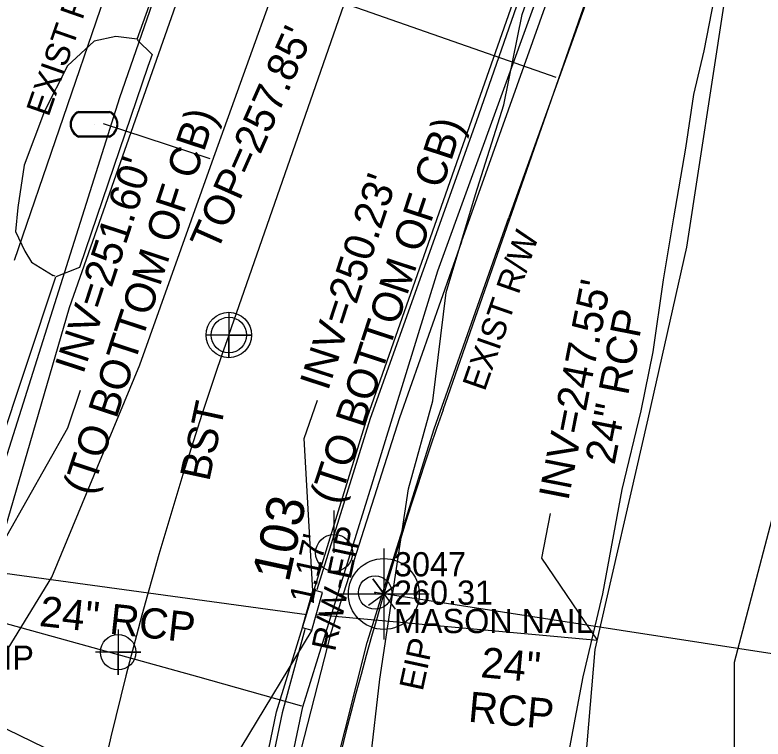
# Model space of a CAD drawing. Extents: x 2100323 to 2109811, y 740376 to 749755.
# Drawn here: x 2105845.3 to 2105944.2, y 743867.5 to 743963.3 of the extents above; entities that cross this region are included whole.
import ezdxf

# ---------------------------------------------------------------- set-up
doc = ezdxf.new("R2010")
doc.units = 0
for name, color, linetype in [('Cogo Default Point CELL', 7, 'Continuous'), ('COGO Default Point Number', 7, 'Continuous'), ('Exist Horizontal Alignment Point', 7, 'Continuous'), ('Exist Hydro Jurisdictional Stream or Body of Water', 7, 'Continuous'), ('Exist Property Corner CELL', 7, 'Continuous'), ('Exist Property Iron Pin CELL', 7, 'Continuous'), ('Exist Property Iron Pin Cogo Comment', 7, 'Continuous'), ('Exist Property Iron Pin Cogo Elevation', 7, 'Continuous'), ('Exist Property Iron Pin Cogo Number', 7, 'Continuous'), ('Exist Property Iron Pin Text', 7, 'Continuous'), ('Exist Property Line', 7, 'Continuous'), ('Exist Right of Way Easement Line Leader', 7, 'Continuous'), ('Exist Right of Way Line', 7, 'Continuous'), ('Exist Right of Way Line Text', 7, 'Continuous'), ('Exist Right of Way Width CELL', 7, 'Continuous'), ('Exist Roads Change in Surface', 7, 'Continuous'), ('Exist Roads Curbs', 7, 'Continuous'), ('Exist Roads EOP', 7, 'Continuous'), ('Exist Roads EOP Other', 7, 'Continuous'), ('Exist Roads EOP Other Text', 7, 'Continuous'), ('Exist Roads EOT', 7, 'Continuous'), ('Exist Structure Minor Catch Basin', 7, 'Continuous'), ('Exist Structure Minor Drop Inlet Leader', 7, 'Continuous'), ('Exist Structure Minor Junction Box Leader', 7, 'Continuous'), ('Exist Structure Minor Pipes RCP 24 Inch', 7, 'Continuous'), ('Exist Structure Minor Pipes RCP 24 Inch Invert', 7, 'Continuous'), ('Exist Structure Minor Pipes RCP 24 Inch Leader', 7, 'Continuous'), ('Exist Structure Minor Pipes RCP 24 Inch Text', 7, 'Continuous'), ('Exist Survey Centerline', 7, 'Continuous'), ('Exist Survey Centerline Cogo Point CELL', 7, 'Continuous'), ('Exist Utilities Gas UG Line SUE LOS B', 7, 'Continuous'), ('Exist Utilities Power Pole CELL', 7, 'Continuous'), ('Exist Utilities Sanitary Sewer Manhole Text', 7, 'Continuous'), ('Exist Utilities TV UG Cable SUE LOS C', 7, 'Continuous'), ('Exist Utilities Water Meter CELL', 7, 'Continuous'), ('Exist Utilities Water UG Line SUE LOS B', 7, 'Continuous'), ('Exist Vegetation Woods Line', 7, 'Continuous')]:
    doc.layers.add(name, color=color, linetype=linetype)

msp = doc.modelspace()

# ---------------------------------------------------------------- linework, layer by layer
at = {"layer": 'Cogo Default Point CELL'}
for points in [[(2105894.079, 743892.726), (2105894.079, 743886.726)], [(2105888.079, 743886.726), (2105894.079, 743886.726)], [(2105894.079, 743886.726), (2105900.079, 743886.726)], [(2105894.079, 743886.726), (2105894.079, 743880.726)]]:
    msp.add_lwpolyline(points, dxfattribs=at)
msp.add_circle((2105894.079, 743886.726), 4.688, dxfattribs=at)
at = {"layer": 'Exist Horizontal Alignment Point'}
msp.add_circle((2105873.587, 743920.962), 3, dxfattribs=at)
at = {"layer": 'Exist Hydro Jurisdictional Stream or Body of Water'}
for points in [[(2105915.777, 743815.97), (2105919.046, 743844.572), (2105922.01, 743879.363), (2105929.009, 743909.867), (2105934.15, 743932.581), (2105939.11, 743964.992)], [(2105935.574, 743818.238), (2105940.441, 743856.469), (2105940.423, 743877.697), (2105947.632, 743905.05), (2105954.854, 743929.958), (2105962.112, 743958.575)]]:
    msp.add_lwpolyline(points, dxfattribs=at)
at = {"layer": 'Exist Property Corner CELL'}
msp.add_line((2105894.079, 743886.726), (2105894.079, 743886.726), dxfattribs=at)
msp.add_lwpolyline([(2105892.063, 743885.248), (2105896.096, 743888.203), (2105894.079, 743886.726), (2105892.602, 743888.743), (2105895.557, 743884.709)], dxfattribs=at)
at = {"layer": 'Exist Property Iron Pin CELL'}
for radius in [2.203, 0.0707]:
    msp.add_circle((2105892.926, 743886.904), radius, dxfattribs=at)
at = {"layer": 'Exist Property Line'}
for p, q in [((2105894.079, 743886.726), (2105892.926, 743886.904)), ((2106166.596, 743844.646), (2105894.079, 743886.726))]:
    msp.add_line(p, q, dxfattribs=at)
at = {"layer": 'Exist Right of Way Line'}
msp.add_line((2105845.263, 743930.848), (2105865.875, 743991.04), dxfattribs=at)
msp.add_lwpolyline([(2105901.912, 743911.076), (2105901.912, 743911.078), (2105944.202, 744032.289)], dxfattribs=at)
msp.add_arc((2106392.524, 743739.837), 519.638, 160.75944, 169.99638, dxfattribs=at)
at = {"layer": 'Exist Right of Way Width CELL'}
msp.add_line((2105916.854, 743955.024), (2105888.75, 743964.833), dxfattribs=at)
at = {"layer": 'Exist Roads Change in Surface'}
msp.add_line((2105842.201, 743903.055), (2105850.714, 743928.659), dxfattribs=at)
at = {"layer": 'Exist Roads Curbs'}
for points in [[(2105933.717, 744028.068), (2105920.24, 743989.244), (2105906.295, 743949.164), (2105892.287, 743909.941), (2105885.231, 743887.286)], [(2105861.535, 743959.931), (2105863.461, 743958.058), (2105862.903, 743956.482), (2105853.834, 743929.876), (2105850.714, 743928.659)], [(2105861.603, 743959.995), (2105861.477, 743960.058)], [(2105850.655, 743928.761), (2105850.354, 743928.809)], [(2105883.629, 743882.019), (2105880.643, 743870.992), (2105870.603, 743822.864), (2105863.958, 743783.845), (2105857.925, 743748.646)]]:
    msp.add_lwpolyline(points, dxfattribs=at)
at = {"layer": 'Exist Roads EOP'}
msp.add_line((2105861.477, 743960.058), (2105870.233, 743984.556), dxfattribs=at)
for points in [[(2105747.455, 743482.534), (2105762.468, 743517.674), (2105775.806, 743554.395), (2105785.686, 743587.387), (2105794.455, 743629.962), (2105801.709, 743670.797), (2105808.591, 743712.312), (2105814.754, 743747.158), (2105822.306, 743791.071), (2105829.417, 743831.493), (2105840.275, 743882.585), (2105852.514, 743924.618), (2105866.579, 743964.59), (2105880.833, 744005.442), (2105894.03, 744043.324)], [(2105708.746, 743319.013), (2105707.497, 743330.324), (2105710.592, 743338.104), (2105728.64, 743363.325), (2105744.691, 743387.844), (2105765.193, 743424.348), (2105784.52, 743463.817), (2105800.51, 743500.265), (2105814.641, 743538.961), (2105826.934, 743580.395), (2105835.626, 743622.145), (2105842.386, 743662.227), (2105850.025, 743705.676), (2105856.949, 743746.605), (2105863.591, 743784.028), (2105869.912, 743823.041), (2105879.901, 743871.134), (2105891.921, 743910.147), (2105905.695, 743949.419), (2105919.748, 743989.483), (2105933.203, 744028.395)]]:
    msp.add_lwpolyline(points, dxfattribs=at)
at = {"layer": 'Exist Roads EOP Other'}
for points in [[(2105861.477, 743960.058), (2105858.632, 743960.412), (2105855.795, 743959.806), (2105852.256, 743956.536), (2105849.233, 743950.562), (2105846.523, 743943.417), (2105845.719, 743937.822), (2105845.376, 743934.63), (2105846.607, 743932.057), (2105847.513, 743930.58), (2105850.354, 743928.809)], [(2105863.866, 743733.012), (2105868.866, 743762.625), (2105873.875, 743792.208), (2105879.035, 743821.925), (2105884.575, 743851.255), (2105891.871, 743880.296), (2105900.753, 743908.555), (2105910.584, 743936.504)], [(2105904.355, 743933.268), (2105896.152, 743910.001), (2105887.057, 743881.584), (2105879.553, 743852.188), (2105874.012, 743822.797), (2105869.028, 743793.049), (2105864.063, 743763.269), (2105859.102, 743733.877), (2105853.98, 743704.592)]]:
    msp.add_lwpolyline(points, dxfattribs=at)
at = {"layer": 'Exist Roads EOT'}
for p, q in [((2105904.355, 743933.268), (2105916.093, 743966.348)), ((2105920.679, 743964.577), (2105910.584, 743936.504))]:
    msp.add_line(p, q, dxfattribs=at)
at = {"layer": 'Exist Structure Minor Catch Basin'}
msp.add_lwpolyline([(2105883.305, 743882.292), (2105884.577, 743881.942), (2105885.952, 743886.935), (2105884.68, 743887.285)], close=True, dxfattribs=at)
at = {"layer": 'Exist Structure Minor Drop Inlet Leader'}
msp.add_lwpolyline([(2105884.572, 743881.944), (2105875.191, 743866.419), (2105873.322, 743860.718)], dxfattribs=at)
at = {"layer": 'Exist Structure Minor Junction Box Leader'}
msp.add_lwpolyline([(2105837.873, 743871.949), (2105866.79, 743857.894), (2105863.37, 743842.179)], dxfattribs=at)
at = {"layer": 'Exist Structure Minor Pipes RCP 24 Inch'}
for p, q in [((2105883.886, 743883.987), (2105841.84, 743889.723)), ((2105885.159, 743884.029), (2105922.317, 743880.62))]:
    msp.add_line(p, q, dxfattribs=at)
at = {"layer": 'Exist Structure Minor Pipes RCP 24 Inch Leader'}
for points in [[(2105841.504, 743889.656), (2105852.33, 743908.688), (2105853.966, 743913.676)], [(2105884.767, 743885.548), (2105883.532, 743907.296), (2105885.324, 743912.355)], [(2105922.304, 743880.602), (2105914.949, 743891.459), (2105916.103, 743897.347)]]:
    msp.add_lwpolyline(points, dxfattribs=at)
at = {"layer": 'Exist Survey Centerline'}
msp.add_line((2105873.587, 743920.962), (2105895.107, 743982.642), dxfattribs=at)
msp.add_arc((2106392.524, 743739.837), 549.638, 160.75944, 170.00061, dxfattribs=at)
at = {"layer": 'Exist Survey Centerline Cogo Point CELL'}
for points in [[(2105873.587, 743923.962), (2105873.587, 743917.962), (2105873.587, 743920.962), (2105876.587, 743920.962), (2105870.587, 743920.962)], [(2105858.949, 743882.022), (2105858.949, 743876.022), (2105858.949, 743879.022), (2105861.949, 743879.022), (2105855.949, 743879.022)]]:
    msp.add_lwpolyline(points, dxfattribs=at)
for centre in [(2105873.587, 743920.962), (2105858.949, 743879.022)]:
    msp.add_circle(centre, 2.344, dxfattribs=at)
at = {"layer": 'Exist Utilities Gas UG Line SUE LOS B'}
for points in [[(2105838.248, 743619.402), (2105842.756, 743643.181), (2105847.313, 743668.564), (2105854.277, 743708.113), (2105862.643, 743757.827), (2105871.077, 743809.016), (2105874.992, 743831.896), (2105883.369, 743871.809), (2105892.492, 743901.14), (2105901.235, 743929.465), (2105914.022, 743964.765), (2105922.09, 743986.464), (2105915.469, 743988.869), (2105898.729, 743994.612), (2105874.896, 744003.471), (2105884.046, 744033.498), (2105892.786, 744059.766)], [(2105883.255, 743871.888), (2105869.48, 743875.753), (2105841.777, 743883.431), (2105828.017, 743888.38), (2105793.135, 743896.088), (2105771.939, 743901.797)]]:
    msp.add_lwpolyline(points, dxfattribs=at)
at = {"layer": 'Exist Utilities Power Pole CELL'}
for q in [(2105887.511, 743897.78), (2105887.511, 743892.155)]:
    msp.add_line((2105887.511, 743892.155), q, dxfattribs=at)
msp.add_circle((2105887.511, 743892.155), 2.45, dxfattribs=at)
at = {"layer": 'Exist Utilities TV UG Cable SUE LOS C'}
msp.add_lwpolyline([(2105837.001, 743882.253), (2105859.161, 743952.342), (2105882.025, 744018.112)], dxfattribs=at)
at = {"layer": 'Exist Utilities Water Meter CELL'}
msp.add_line((2105855.777, 743948.83), (2105855.777, 743948.83), dxfattribs=at)
for points in [[(2105853.74, 743950.53), (2105857.815, 743950.53)], [(2105853.74, 743950.392), (2105857.815, 743950.392)], [(2105857.815, 743947.267), (2105853.715, 743947.267)], [(2105857.815, 743947.13), (2105853.715, 743947.13)]]:
    msp.add_lwpolyline(points, dxfattribs=at)
for centre, radius, start, end in [((2105854.47, 743948.824), 1.855, 113.17804, 245.97939), ((2105854.481, 743948.824), 1.735, 115.30093, 243.78236), ((2105857.07, 743948.831), 1.856, 293.64832, 66.30838), ((2105857.082, 743948.83), 1.726, 295.12717, 64.87283)]:
    msp.add_arc(centre, radius, start, end, dxfattribs=at)
at = {"layer": 'Exist Utilities Water UG Line SUE LOS B'}
msp.add_line((2105871.14, 743944.24), (2105857.02, 743948.863), dxfattribs=at)
msp.add_lwpolyline([(2105790.04, 743681.269), (2105790.702, 743685.21), (2105800.231, 743733.502), (2105803.479, 743765.336), (2105810.152, 743810.468), (2105816.336, 743844.376), (2105835.332, 743864.745), (2105850.183, 743888.952), (2105861.841, 743917.04), (2105871.396, 743943.842), (2105884.221, 743979.511), (2105891.755, 744000.221), (2105901.706, 744027.203)], dxfattribs=at)
at = {"layer": 'Exist Vegetation Woods Line'}
for points in [[(2105872.377, 743757.505), (2105874.974, 743767.065), (2105877.745, 743778.733), (2105882.232, 743814.127), (2105885.271, 743827.197), (2105887.897, 743839.505), (2105890.794, 743852.028), (2105892.278, 743864.364), (2105893.566, 743875.475), (2105897.354, 743900.639), (2105900.575, 743912.259), (2105902.323, 743926.571), (2105906.181, 743939.522), (2105909.945, 743951.382), (2105912.353, 743963.35), (2105914.635, 743969.872), (2105919.537, 743977.691), (2105924.538, 743986.828), (2105928.646, 743998.89), (2105932.84, 744005.009), (2105935.689, 744006.107), (2105941.338, 744006.249), (2105947.953, 744003.451)], [(2105947.615, 744002.484), (2105943.16, 743986.817), (2105941.549, 743979.209), (2105939.409, 743971.436), (2105937.755, 743965.596), (2105936.361, 743958.52), (2105935.03, 743952.771), (2105933.975, 743945.669), (2105932.363, 743936.456), (2105931.022, 743928.261), (2105929.619, 743918.74), (2105928.047, 743910.934), (2105925.516, 743900.52), (2105922.99, 743886.74), (2105920.391, 743875.766), (2105918.639, 743866.426)]]:
    msp.add_lwpolyline(points, dxfattribs=at)

# ---------------------------------------------------------------- texts
at = {"layer": 'COGO Default Point Number'}
msp.add_text('103', height=5, rotation=77.8136, dxfattribs=at).set_placement((2105881.51, 743888.139))
at = {"layer": 'Exist Property Iron Pin Cogo Comment'}
for s, p in [('MASON NAIL', (2105895.426, 743881.554)), ('3/4" EIP', (2105832.274, 743876.707))]:
    msp.add_text(s, height=3.2, dxfattribs=at).set_placement(p)
at = {"layer": 'Exist Property Iron Pin Cogo Elevation'}
msp.add_text('260.31', height=3.2, dxfattribs=at).set_placement((2105895.426, 743885.304))
at = {"layer": 'Exist Property Iron Pin Cogo Number'}
msp.add_text('3047', height=3.2, dxfattribs=at).set_placement((2105895.426, 743889.054))
at = {"layer": 'Exist Property Iron Pin Text'}
msp.add_text('EIP', height=3.2, rotation=77.8136, dxfattribs=at).set_placement((2105899.208, 743873.77))
at = {"layer": 'Exist Right of Way Easement Line Leader'}
for s, p in [('R/W-EIP', (2105887.62, 743879.002)), ("1.17'", (2105884.679, 743885.282))]:
    msp.add_text(s, height=3.2, rotation=77.8136, dxfattribs=at).set_placement(p)
at = {"layer": 'Exist Right of Way Line Text'}
for p in [(2105849.754, 743949.707), (2105907.412, 743913.406)]:
    msp.add_text('EXIST R/W', height=3.2, rotation=70.75949, dxfattribs=at).set_placement(p)
at = {"layer": 'Exist Roads EOP Other Text'}
msp.add_text('BST', height=4, rotation=77.8136, dxfattribs=at).set_placement((2105870.986, 743901.483))
at = {"layer": 'Exist Structure Minor Pipes RCP 24 Inch Invert'}
for s, rotation, p in [('(TO BOTTOM OF CB)', 71.8499, (2105855.39, 743899.603)), ('(TO BOTTOM OF CB)', 71.8499, (2105888.064, 743898.382)), ("INV=251.60' ", 71.8499, (2105854.339, 743915.659)), ("INV=250.23'", 71.8499, (2105886.689, 743913.45)), ("INV=247.55'", 78.91595, (2105918.45, 743898.925)), ('24" RCP', 78.91595, (2105924.56, 743903.698))]:
    msp.add_text(s, height=4, rotation=rotation, dxfattribs=at).set_placement(p)
at = {"layer": 'Exist Structure Minor Pipes RCP 24 Inch Text'}
for s, rotation, p in [('24" RCP', 353.72389, (2105848.428, 743882.507)), ('24"', 354.75923, (2105906.783, 743875.726)), ('RCP', 354.75923, (2105905.138, 743869.852))]:
    msp.add_text(s, height=4, rotation=rotation, dxfattribs=at).set_placement(p)
at = {"layer": 'Exist Utilities Sanitary Sewer Manhole Text'}
msp.add_text("TOP=257.85'", height=4, rotation=66.05156, dxfattribs=at).set_placement((2105872.001, 743931.809))

doc.saveas('drawing.dxf')
